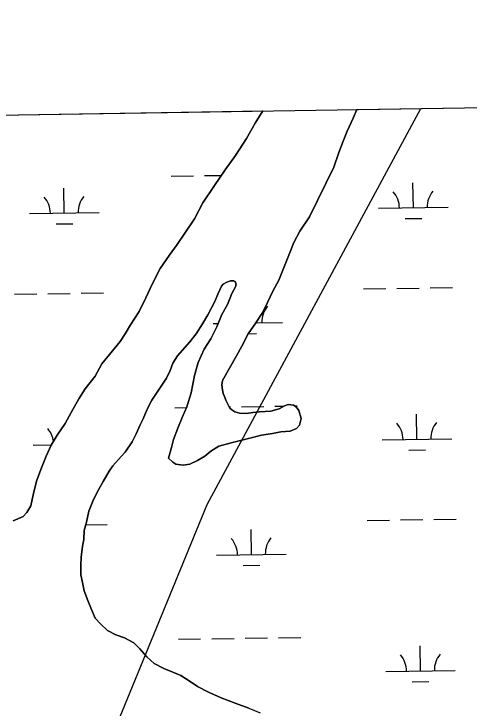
# Model space of a CAD drawing. Extents: x 3823584 to 3861785, y 301729 to 327625.
# Drawn here: x 3849993 to 3850648, y 324830 to 325827 of the extents above; entities that cross this region are included whole.
import ezdxf

# ---------------------------------------------------------------- set-up
doc = ezdxf.new("R2010")
doc.units = 0
for name, color, linetype in [('V-GRID-FRAM', 7, 'Continuous'), ('V-TOPO-SHOR', 7, 'Continuous'), ('V-UTIL-LINE', 7, 'Continuous'), ('V-WETL-SWMP', 7, 'Continuous')]:
    doc.layers.add(name, color=color, linetype=linetype)

msp = doc.modelspace()

# ---------------------------------------------------------------- linework, layer by layer
at = {"layer": 'V-GRID-FRAM'}
msp.add_lwpolyline([(3827552.18, 325335.99), (3859397.29, 325827), (3859685.54, 307646.85), (3827824.57, 307155.59), (3827552.18, 325335.99)], dxfattribs=at)
at = {"layer": 'V-TOPO-SHOR'}
for points in [[(3850486.19, 325689.61), (3850481.22, 325677.26), (3850472.29, 325658.64), (3850466.58, 325643.96), (3850460.45, 325627.7), (3850453.48, 325606.66), (3850418.17, 325535.73), (3850404.44, 325515.16), (3850395.92, 325498.52), (3850389.41, 325483.06), (3850382.06, 325463.62), (3850374.31, 325444.59), (3850365.41, 325428.74), (3850358.08, 325412.49), (3850351.19, 325398.62), (3850341.09, 325383.19), (3850330.19, 325367.37), (3850320.87, 325349.94), (3850313.56, 325335.68), (3850293.32, 325300.44), (3850292.47, 325294.08), (3850293.19, 325286.91), (3850294.34, 325281.72), (3850295.89, 325277.33), (3850297.83, 325272.13), (3850299.79, 325268.53), (3850302.13, 325263.73), (3850303.7, 325260.93), (3850306.46, 325258.12), (3850310.81, 325255.29), (3850317.56, 325253.63), (3850327.91, 325253.14), (3850337.08, 325254.64), (3850346.64, 325255.35), (3850362.57, 325256.39), (3850374.55, 325259.86), (3850382.16, 325264.17), (3850387.75, 325266.1), (3850395.3, 325265.24), (3850399.26, 325262.41), (3850402.79, 325257.21), (3850406.27, 325246.02), (3850403.79, 325236.1), (3850399.76, 325231.36), (3850390.57, 325227.86), (3850377.02, 325226.79)], [(3849992.5, 325098.96), (3850006.5, 325105.2), (3850012.12, 325110.72), (3850017.79, 325120.61), (3850019.47, 325129.76), (3850022.38, 325142.47), (3850026.5, 325157.16), (3850033.04, 325175.01), (3850039.56, 325191.67), (3850046.88, 325207.53), (3850055.78, 325222.17), (3850067.08, 325238.78), (3850075.59, 325254.63), (3850086.53, 325274.03), (3850095.82, 325288.67), (3850110.33, 325306.85), (3850119.65, 325324.28), (3850146.23, 325356.27), (3850153.5, 325367.35), (3850160.79, 325380.42), (3850173.31, 325399.41), (3850183.05, 325419.22), (3850192.4, 325439.84), (3850203.75, 325461.23), (3850216.67, 325480.21), (3850227.97, 325495.63), (3850239.27, 325512.24), (3850253, 325532.42), (3850264.77, 325555.8), (3850281.72, 325580.32), (3850297.06, 325603.26), (3850311.99, 325623.82), (3850327.74, 325647.96), (3850340.3, 325670.13), (3850351.25, 325687.53)], [(3850377.02, 325226.79), (3850365.06, 325224.12), (3850349.51, 325221.88), (3850334.34, 325218.04), (3850323.17, 325215.36), (3850305.61, 325210.75), (3850288.05, 325206.14), (3850276.44, 325199.08), (3850267.61, 325192), (3850257.2, 325185.33), (3850246.4, 325180.26), (3850236.83, 325178.76), (3850226.1, 325180.05), (3850221.75, 325183.28), (3850215.83, 325188.91), (3850219.96, 325204.4), (3850222.85, 325215.52), (3850228.98, 325232.18), (3850235.49, 325247.24), (3850242.01, 325262.71), (3850248.17, 325282.56), (3850253.18, 325307.59), (3850258.14, 325326.26), (3850266.68, 325345.28), (3850276.37, 325360.32), (3850284.9, 325377.36), (3850292.23, 325395.2), (3850300.33, 325409.46), (3850304.41, 325419.37), (3850306.85, 325425.32), (3850311.72, 325434.83), (3850312.53, 325436.81), (3850312.54, 325438.01), (3850312.95, 325439.2), (3850312.56, 325440), (3850311.4, 325442.79), (3850310.21, 325443.2), (3850309.41, 325443.61), (3850304.63, 325443.65), (3850299.44, 325441.71), (3850294.24, 325438.58), (3850291.82, 325435.82), (3850286.54, 325424.32), (3850282.06, 325414.01), (3850272.32, 325394.99), (3850264.64, 325381.93), (3850255.34, 325367.29), (3850246.08, 325355.83), (3850228.37, 325335.69), (3850221.9, 325325.41), (3850217.82, 325314.69), (3850212.54, 325303.99), (3850206.89, 325295.29), (3850198.4, 325282.23), (3850191.54, 325272.35), (3850186.68, 325263.24), (3850182.6, 325253.32), (3850179.34, 325245.39), (3850174.88, 325236.67), (3850169.18, 325223.99), (3850163.5, 325212.5), (3850153.41, 325197.46), (3850147.77, 325191.15), (3850135.71, 325178.12), (3850130.46, 325170.21), (3850121.56, 325155.17), (3850115.07, 325143.29), (3850107.77, 325129.42), (3850101.25, 325112.76), (3850097.51, 325096.88), (3850094.61, 325084.96), (3850094.09, 325072.23), (3850092.01, 325062.29), (3850089.87, 325046.79), (3850089.36, 325035.24), (3850089.63, 325021.31), (3850091.92, 325010.54), (3850094.59, 324998.57), (3850099.63, 324984.59), (3850104.68, 324971.4), (3850110.14, 324959.01), (3850117.63, 324950.98), (3850127.89, 324941.32), (3850139.77, 324935.24), (3850152.47, 324930.74), (3850165.94, 324923.45), (3850174.61, 324915), (3850184.46, 324903.76), (3850195.12, 324894.11), (3850208.98, 324886.81), (3850222.07, 324881.51), (3850233.17, 324876.63), (3850246.62, 324868.14), (3850257.31, 324860.87), (3850273.15, 324852.76), (3850291.39, 324844.62), (3850311.22, 324836.87), (3850331.06, 324829.92), (3850347.32, 324823)]]:
    msp.add_lwpolyline(points, dxfattribs=at)
at = {"layer": 'V-UTIL-LINE'}
msp.add_lwpolyline([(3849058.64, 322518.16), (3849139.92, 322689.47), (3849390.45, 322915.47), (3849429.12, 322983.1), (3850046.52, 324574.95), (3850271.17, 325122.26), (3850578.39, 325691.03)], dxfattribs=at)
at = {"layer": 'V-WETL-SWMP'}
for p, q in [((3850481.22, 325677.26), (3850486.19, 325689.61)), ((3850486.19, 325689.61), (3850990.7, 325697.38)), ((3849970.32, 325681.65), (3850351.25, 325687.53)), ((3850351.25, 325687.53), (3850340.3, 325670.13)), ((3850340.3, 325670.13), (3850327.75, 325647.96)), ((3850472.29, 325658.64), (3850481.22, 325677.26)), ((3850466.58, 325643.96), (3850472.29, 325658.64)), ((3850327.75, 325647.96), (3850311.99, 325623.82)), ((3850460.45, 325627.7), (3850466.58, 325643.96)), ((3850311.99, 325623.82), (3850297.06, 325603.26)), ((3850453.48, 325606.66), (3850460.45, 325627.7)), ((3850297.06, 325603.26), (3850281.72, 325580.32)), ((3850418.17, 325535.73), (3850453.48, 325606.66)), ((3850219.55, 325593.98), (3850251.54, 325594.47)), ((3850267.54, 325594.72), (3850291.6, 325595.09)), ((3850281.72, 325580.32), (3850264.77, 325555.8)), ((3850567.6, 325548.6), (3850567.05, 325584.59)), ((3850065.76, 325540.86), (3850065.2, 325576.85)), ((3850264.77, 325555.8), (3850253, 325532.42)), ((3850517.61, 325547.83), (3850617.6, 325549.37)), ((3850015.76, 325540.09), (3850115.75, 325541.63)), ((3850253, 325532.42), (3850239.27, 325512.24)), ((3850404.44, 325515.16), (3850418.17, 325535.73)), ((3850555.84, 325532.98), (3850579.84, 325533.35)), ((3850053.99, 325525.24), (3850077.99, 325525.61)), ((3850239.27, 325512.24), (3850227.97, 325495.63)), ((3850395.92, 325498.52), (3850404.44, 325515.16)), ((3850227.97, 325495.63), (3850216.67, 325480.21)), ((3850389.41, 325483.06), (3850395.92, 325498.52)), ((3850216.67, 325480.21), (3850203.75, 325461.23)), ((3850382.06, 325463.62), (3850389.41, 325483.06)), ((3850203.75, 325461.23), (3850192.4, 325439.84)), ((3850374.31, 325444.59), (3850382.06, 325463.62)), ((3850192.4, 325439.84), (3850183.05, 325419.22)), ((3850294.24, 325438.58), (3850299.44, 325441.71)), ((3850299.44, 325441.71), (3850304.64, 325443.65)), ((3850304.64, 325443.65), (3850309.41, 325443.61)), ((3850309.41, 325443.61), (3850310.2, 325443.2)), ((3850310.2, 325443.2), (3850311.4, 325442.79)), ((3850311.4, 325442.79), (3850312.56, 325440)), ((3850312.95, 325439.2), (3850312.54, 325438.01)), ((3850312.56, 325440), (3850312.95, 325439.2)), ((3850365.4, 325428.75), (3850374.31, 325444.59)), ((3850286.54, 325424.32), (3850291.82, 325435.81)), ((3850291.82, 325435.81), (3850294.24, 325438.58)), ((3850311.72, 325434.83), (3850306.85, 325425.32)), ((3850312.53, 325436.81), (3850311.72, 325434.83)), ((3850312.54, 325438.01), (3850312.53, 325436.81)), ((3850495.98, 325432.05), (3850527.98, 325432.54)), ((3850543.98, 325432.79), (3850575.97, 325433.28)), ((3850591.97, 325433.53), (3850623.97, 325434.02)), ((3849994.14, 325424.31), (3850026.13, 325424.8)), ((3850042.13, 325425.05), (3850074.13, 325425.54)), ((3850090.12, 325425.79), (3850122.12, 325426.28)), ((3850183.05, 325419.22), (3850173.31, 325399.41)), ((3850282.06, 325414.01), (3850286.54, 325424.32)), ((3850304.41, 325419.37), (3850300.33, 325409.46)), ((3850306.85, 325425.32), (3850304.41, 325419.37)), ((3850358.08, 325412.49), (3850365.4, 325428.75)), ((3850272.32, 325394.99), (3850282.06, 325414.01)), ((3850300.33, 325409.46), (3850292.23, 325395.2)), ((3850351.19, 325398.62), (3850358.08, 325412.49)), ((3850173.31, 325399.41), (3850160.79, 325380.42)), ((3850264.64, 325381.93), (3850272.32, 325394.99)), ((3850292.23, 325395.2), (3850284.9, 325377.36)), ((3850341.09, 325383.19), (3850351.19, 325398.62)), ((3850160.79, 325380.42), (3850153.5, 325367.35)), ((3850255.34, 325367.29), (3850264.64, 325381.93)), ((3850279.66, 325382.28), (3850286.96, 325382.39)), ((3850330.19, 325367.37), (3850341.09, 325383.19)), ((3850341.11, 325383.22), (3850379.65, 325383.82)), ((3850284.9, 325377.36), (3850276.38, 325360.32)), ((3850153.5, 325367.35), (3850146.23, 325356.27)), ((3850246.08, 325355.83), (3850255.34, 325367.29)), ((3850276.38, 325360.32), (3850266.68, 325345.28)), ((3850320.87, 325349.95), (3850330.19, 325367.37)), ((3850330.36, 325367.62), (3850341.89, 325367.8)), ((3850146.23, 325356.27), (3850119.65, 325324.28)), ((3850228.37, 325335.69), (3850246.08, 325355.83)), ((3850313.56, 325335.68), (3850320.87, 325349.95)), ((3850266.68, 325345.28), (3850258.14, 325326.26)), ((3850221.9, 325325.4), (3850228.37, 325335.69)), ((3850293.32, 325300.44), (3850313.56, 325335.68)), ((3850119.65, 325324.28), (3850110.33, 325306.85)), ((3850217.82, 325314.69), (3850221.9, 325325.4)), ((3850258.14, 325326.26), (3850253.18, 325307.59)), ((3850212.54, 325303.99), (3850217.82, 325314.69)), ((3850110.33, 325306.85), (3850095.82, 325288.67)), ((3850206.89, 325295.29), (3850212.54, 325303.99)), ((3850253.18, 325307.59), (3850248.17, 325282.56)), ((3850292.47, 325294.08), (3850293.32, 325300.44)), ((3850198.4, 325282.23), (3850206.89, 325295.29)), ((3850293.2, 325286.91), (3850292.47, 325294.08)), ((3850095.82, 325288.67), (3850086.53, 325274.03)), ((3850191.54, 325272.35), (3850198.4, 325282.23)), ((3850248.17, 325282.56), (3850242.01, 325262.71)), ((3850294.34, 325281.72), (3850293.2, 325286.91)), ((3850295.89, 325277.33), (3850294.34, 325281.72)), ((3850086.53, 325274.03), (3850075.59, 325254.63)), ((3850186.68, 325263.23), (3850191.54, 325272.35)), ((3850297.83, 325272.13), (3850295.89, 325277.33)), ((3850299.79, 325268.53), (3850297.83, 325272.13)), ((3850182.6, 325253.32), (3850186.68, 325263.23)), ((3850224.68, 325261.34), (3850241.54, 325261.6)), ((3850242.01, 325262.71), (3850235.49, 325247.25)), ((3850302.13, 325263.73), (3850299.79, 325268.53)), ((3850303.7, 325260.93), (3850302.13, 325263.73)), ((3850302.79, 325262.55), (3850304.67, 325262.58)), ((3850306.46, 325258.12), (3850303.7, 325260.93)), ((3850320.66, 325262.82), (3850352.66, 325263.32)), ((3850374.55, 325259.86), (3850362.58, 325256.39)), ((3850368.66, 325263.56), (3850381.43, 325263.76)), ((3850382.16, 325264.17), (3850374.55, 325259.86)), ((3850387.75, 325266.1), (3850382.16, 325264.17)), ((3850395.3, 325265.24), (3850387.75, 325266.1)), ((3850399.26, 325262.41), (3850395.3, 325265.24)), ((3850397.04, 325264), (3850400.65, 325264.06)), ((3850402.79, 325257.2), (3850399.26, 325262.41)), ((3850075.59, 325254.63), (3850067.08, 325238.78)), ((3850179.34, 325245.39), (3850182.6, 325253.32)), ((3850310.81, 325255.29), (3850306.46, 325258.12)), ((3850317.56, 325253.63), (3850310.81, 325255.29)), ((3850327.91, 325253.14), (3850317.56, 325253.63)), ((3850337.08, 325254.64), (3850327.91, 325253.14)), ((3850346.64, 325255.35), (3850337.08, 325254.64)), ((3850362.58, 325256.39), (3850346.64, 325255.35)), ((3850406.27, 325246.02), (3850402.79, 325257.2)), ((3850572.73, 325215.96), (3850572.18, 325251.96)), ((3850174.88, 325236.67), (3850179.34, 325245.39)), ((3850235.49, 325247.25), (3850228.98, 325232.18)), ((3850403.79, 325236.1), (3850406.27, 325246.02)), ((3850067.08, 325238.78), (3850055.78, 325222.17)), ((3850169.18, 325223.99), (3850174.88, 325236.67)), ((3850228.98, 325232.18), (3850222.85, 325215.52)), ((3850390.57, 325227.86), (3850399.76, 325231.36)), ((3850399.76, 325231.36), (3850403.79, 325236.1)), ((3850055.78, 325222.17), (3850046.88, 325207.53)), ((3850163.5, 325212.5), (3850169.18, 325223.99)), ((3850334.34, 325218.04), (3850349.51, 325221.88)), ((3850349.51, 325221.88), (3850365.06, 325224.12)), ((3850365.06, 325224.12), (3850377.02, 325226.79)), ((3850377.02, 325226.79), (3850390.57, 325227.86)), ((3850153.41, 325197.47), (3850163.5, 325212.5)), ((3850222.85, 325215.52), (3850219.96, 325204.4)), ((3850288.05, 325206.14), (3850305.61, 325210.75)), ((3850305.61, 325210.75), (3850323.17, 325215.36)), ((3850323.17, 325215.36), (3850334.34, 325218.04)), ((3850522.74, 325215.19), (3850622.73, 325216.73)), ((3850020.89, 325207.45), (3850047.08, 325207.86)), ((3850046.88, 325207.53), (3850039.56, 325191.67)), ((3850219.96, 325204.4), (3850215.83, 325188.91)), ((3850276.44, 325199.08), (3850288.05, 325206.14)), ((3850560.97, 325200.35), (3850584.97, 325200.72)), ((3850039.56, 325191.67), (3850033.04, 325175.01)), ((3850135.71, 325178.12), (3850147.77, 325191.15)), ((3850147.77, 325191.15), (3850153.41, 325197.47)), ((3850257.2, 325185.33), (3850267.61, 325192)), ((3850267.61, 325192), (3850276.44, 325199.08)), ((3850215.83, 325188.91), (3850221.75, 325183.28)), ((3850221.75, 325183.28), (3850226.1, 325180.05)), ((3850226.1, 325180.05), (3850236.83, 325178.76)), ((3850236.83, 325178.76), (3850246.4, 325180.26)), ((3850246.4, 325180.26), (3850257.2, 325185.33)), ((3850033.04, 325175.01), (3850026.5, 325157.16)), ((3850121.56, 325155.17), (3850130.46, 325170.21)), ((3850130.46, 325170.21), (3850135.71, 325178.12)), ((3850026.5, 325157.16), (3850022.38, 325142.47)), ((3850115.07, 325143.29), (3850121.56, 325155.17)), ((3850022.38, 325142.47), (3850019.47, 325129.76)), ((3850107.77, 325129.42), (3850115.07, 325143.29)), ((3850017.79, 325120.62), (3850012.12, 325110.72)), ((3850019.47, 325129.76), (3850017.79, 325120.62)), ((3850101.25, 325112.76), (3850107.77, 325129.42)), ((3850012.12, 325110.72), (3850006.5, 325105.2)), ((3850097.51, 325096.88), (3850101.25, 325112.76)), ((3850006.5, 325105.2), (3849992.5, 325098.96)), ((3850501.11, 325099.41), (3850533.11, 325099.9)), ((3850549.11, 325100.15), (3850581.1, 325100.64)), ((3850597.1, 325100.89), (3850629.1, 325101.38)), ((3850094.61, 325084.96), (3850097.51, 325096.88)), ((3850096.61, 325093.17), (3850127.25, 325093.65)), ((3850094.09, 325072.23), (3850094.61, 325084.96)), ((3850334.78, 325050.41), (3850334.23, 325086.41)), ((3850092.01, 325062.29), (3850094.09, 325072.23)), ((3850089.87, 325046.79), (3850092.01, 325062.29)), ((3850284.79, 325049.64), (3850384.78, 325051.18)), ((3850089.36, 325035.24), (3850089.87, 325046.79)), ((3850089.63, 325021.31), (3850089.36, 325035.24)), ((3850323.02, 325034.8), (3850347.02, 325035.17)), ((3850091.92, 325010.54), (3850089.63, 325021.31)), ((3850094.59, 324998.57), (3850091.92, 325010.54)), ((3850099.63, 324984.59), (3850094.59, 324998.57)), ((3850104.68, 324971.4), (3850099.63, 324984.59)), ((3850110.14, 324959.01), (3850104.68, 324971.4)), ((3850117.63, 324950.98), (3850110.14, 324959.01)), ((3850127.89, 324941.32), (3850117.63, 324950.98)), ((3850139.77, 324935.24), (3850127.89, 324941.32)), ((3850152.47, 324930.74), (3850139.77, 324935.24)), ((3850165.94, 324923.45), (3850152.47, 324930.74)), ((3850325.79, 324930.19), (3850357.79, 324930.68)), ((3850373.79, 324930.93), (3850405.78, 324931.42)), ((3850174.61, 324915), (3850165.94, 324923.45)), ((3850229.8, 324928.71), (3850261.8, 324929.2)), ((3850277.8, 324929.45), (3850309.79, 324929.94)), ((3850184.46, 324903.76), (3850174.61, 324915)), ((3850577.86, 324883.33), (3850577.31, 324919.32)), ((3850195.12, 324894.11), (3850184.46, 324903.76)), ((3850208.98, 324886.81), (3850195.12, 324894.11)), ((3850222.07, 324881.51), (3850208.98, 324886.81)), ((3850233.17, 324876.63), (3850222.07, 324881.51)), ((3850527.87, 324882.55), (3850627.86, 324884.1)), ((3850246.62, 324868.14), (3850233.17, 324876.63)), ((3850257.31, 324860.87), (3850246.62, 324868.14)), ((3850273.15, 324852.76), (3850257.31, 324860.87)), ((3850566.1, 324867.71), (3850590.1, 324868.08)), ((3850291.39, 324844.62), (3850273.15, 324852.76)), ((3850311.22, 324836.87), (3850291.39, 324844.62)), ((3850331.06, 324829.92), (3850311.22, 324836.87))]:
    msp.add_line(p, q, dxfattribs=at)
for centre, start, end in [((3850512.36, 325548.22), 0.11154, 41.6552), ((3850622.83, 325549.92), 140.11153, 181.65519), ((3850010.51, 325540.48), 0.11154, 41.6552), ((3850120.98, 325542.19), 140.11153, 181.65519), ((3850384.88, 325384.37), 140.11153, 181.65519), ((3850627.96, 325217.29), 140.11153, 181.65519), ((3850015.64, 325207.85), 9.05905, 41.6552), ((3850517.49, 325215.58), 0.11154, 41.6552), ((3850279.54, 325050.03), 0.11154, 41.6552), ((3850390.01, 325051.74), 140.11153, 181.65519), ((3850522.62, 324882.95), 0.11154, 41.6552), ((3850633.09, 324884.65), 140.11153, 181.65519)]:
    msp.add_arc(centre, 35.25, start, end, dxfattribs=at)

doc.saveas('drawing.dxf')
